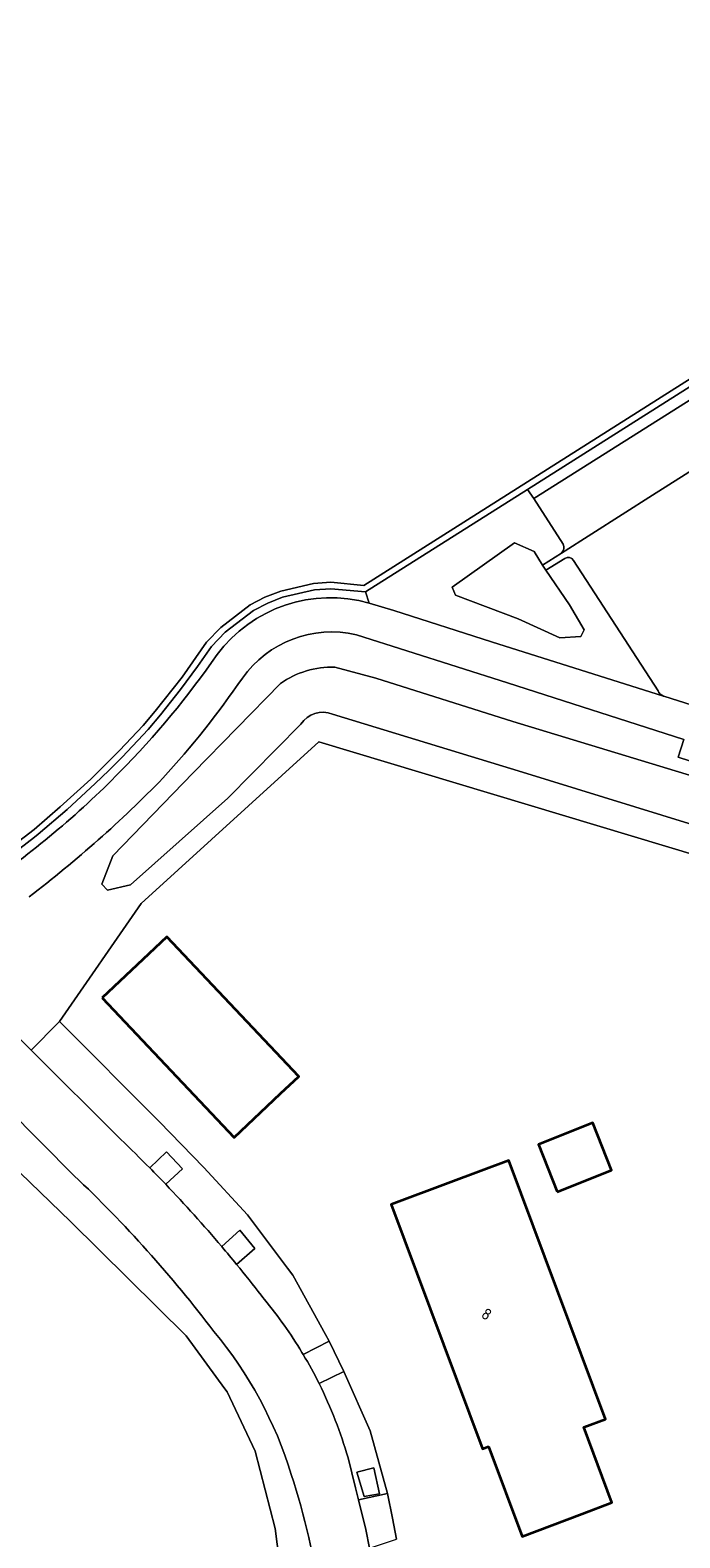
# Model space of a CAD drawing. Extents: x 184422 to 188298, y 343471 to 350189.
# Tile 477 of 513: x 187353 to 187404, y 349314 to 349432. Entities that reach past the tile are written whole.
import ezdxf
from ezdxf.enums import TextEntityAlignment as Align

# ---------------------------------------------------------------- set-up
doc = ezdxf.new("R2010")
doc.units = 0
for name, color, linetype, lineweight in [('B-WA-GR-BEPLANTING_CULTUUR_HEESTERS-GV', 252, 'Continuous', 18), ('B-WA-GR-GRAS-GV', 252, 'Continuous', 13), ('B-WA-OG-TERREIN_CULTUURSCHEIDING-GV', 252, 'Continuous', 18), ('B-WA-OG-TERREIN_ERF-GV', 252, 'Continuous', 18), ('B-WA-OG-WATER_GREPPEL-GV', 252, 'Continuous', 18), ('B-WA-OG-WEG-GV', 252, 'Continuous', 18), ('B-WA-VH-VERHARDING_ASFALT-GV', 252, 'Continuous', 18), ('B-WA-VH-VERHARDING_BETONSTRAATSTEEN-GV', 252, 'Continuous', 18), ('B-WA-VH-VERHARDING_OPEN-GV', 252, 'Continuous', 18), ('B-WA-VH-VERHARDING_STRAATBAKSTEEN-GV', 252, 'Continuous', 18), ('B-WE-OG-BEBOUWING-GV', 250, 'Continuous', 35), ('B-WE-OG-BEBOUWING-T18', 10, 'Continuous', 18)]:
    doc.layers.add(name, color=color, linetype=linetype, lineweight=lineweight)
doc.styles.add('NLCS-ISO-M500-T18', font='NLCS-ISO.ttf', dxfattribs={"height": 0.9})

msp = doc.modelspace()

# ---------------------------------------------------------------- linework, layer by layer
at = {"layer": 'B-WA-GR-BEPLANTING_CULTUUR_HEESTERS-GV', "flags": 128}
for points in [[(187444.897, 349422.915), (187443.341, 349425.344), (187440.871, 349427.907), (187440.698, 349427.798), (187379.302, 349388.942), (187376.739, 349389.188), (187375.381, 349389.095), (187372.81, 349388.502), (187371.584, 349388.018), (187370.413, 349387.419), (187368.119, 349385.664), (187367.021, 349384.496), (187365.095, 349381.78), (187363.003, 349379.119), (187362.064, 349378.003), (187360.208, 349376.03), (187357.95, 349373.805), (187355.568, 349371.619), (187353.52, 349369.865), (187350.026, 349367.186)], [(187444.897, 349422.915), (187443.341, 349425.344), (187440.871, 349427.907), (187440.698, 349427.798), (187379.302, 349388.942), (187376.739, 349389.188), (187375.381, 349389.095), (187372.81, 349388.502), (187371.584, 349388.018), (187370.413, 349387.419), (187368.119, 349385.664), (187367.021, 349384.496), (187365.095, 349381.78), (187363.003, 349379.119), (187362.064, 349378.003), (187360.208, 349376.03), (187357.95, 349373.805), (187355.568, 349371.619), (187353.52, 349369.865), (187350.026, 349367.186)], [(187444.897, 349422.915), (187443.341, 349425.344), (187440.871, 349427.907), (187440.698, 349427.798), (187379.302, 349388.942), (187376.739, 349389.188), (187375.381, 349389.095), (187372.81, 349388.502), (187371.584, 349388.018), (187370.413, 349387.419), (187368.119, 349385.664), (187367.021, 349384.496), (187365.095, 349381.78), (187363.003, 349379.119), (187362.064, 349378.003), (187360.208, 349376.03), (187357.95, 349373.805), (187355.568, 349371.619), (187353.52, 349369.865), (187350.026, 349367.186)], [(187367.408, 349384.177), (187368.457, 349385.292), (187370.679, 349386.993), (187371.793, 349387.563), (187372.957, 349388.022), (187375.455, 349388.599), (187376.734, 349388.686), (187379.446, 349388.442), (187392.106, 349396.454), (187440.793, 349427.267), (187441.514, 349426.519), (187442.948, 349425.031), (187444.5, 349422.608)], [(187367.408, 349384.177), (187368.457, 349385.292), (187370.679, 349386.993), (187371.793, 349387.563), (187372.957, 349388.022), (187375.455, 349388.599), (187376.734, 349388.686), (187379.446, 349388.442), (187392.106, 349396.454), (187440.793, 349427.267), (187441.514, 349426.519), (187442.948, 349425.031), (187444.5, 349422.608)], [(187367.408, 349384.177), (187368.457, 349385.292), (187370.679, 349386.993), (187371.793, 349387.563), (187372.957, 349388.022), (187375.455, 349388.599), (187376.734, 349388.686), (187379.446, 349388.442), (187392.106, 349396.454), (187440.793, 349427.267), (187441.514, 349426.519), (187442.948, 349425.031), (187444.5, 349422.608)], [(187350.322, 349366.782), (187353.562, 349369.267), (187353.851, 349369.488), (187356.114, 349371.429), (187358.296, 349373.443), (187359.359, 349374.465), (187360.41, 349375.516), (187362.434, 349377.667), (187363.417, 349378.836), (187364.983, 349380.802), (187366.299, 349382.607), (187367.408, 349384.177)], [(187350.322, 349366.782), (187353.562, 349369.267), (187353.851, 349369.488), (187356.114, 349371.429), (187358.296, 349373.443), (187359.359, 349374.465), (187360.41, 349375.516), (187362.434, 349377.667), (187363.417, 349378.836), (187364.983, 349380.802), (187366.299, 349382.607), (187367.408, 349384.177)], [(187350.322, 349366.782), (187353.562, 349369.267), (187353.851, 349369.488), (187356.114, 349371.429), (187358.296, 349373.443), (187359.359, 349374.465), (187360.41, 349375.516), (187362.434, 349377.667), (187363.417, 349378.836), (187364.983, 349380.802), (187366.299, 349382.607), (187367.408, 349384.177)], [(187363.815, 349342.109), (187365.142, 349343.311), (187363.885, 349344.659), (187362.573, 349343.386)], [(187363.815, 349342.109), (187365.142, 349343.311), (187363.885, 349344.659), (187362.573, 349343.386)], [(187363.815, 349342.109), (187365.142, 349343.311), (187363.885, 349344.659), (187362.573, 349343.386)], [(187369.367, 349335.838), (187370.797, 349337.076), (187369.616, 349338.51), (187368.199, 349337.241)], [(187369.367, 349335.838), (187370.797, 349337.076), (187369.616, 349338.51), (187368.199, 349337.241)], [(187369.367, 349335.838), (187370.797, 349337.076), (187369.616, 349338.51), (187368.199, 349337.241)], [(187375.823, 349326.517), (187377.747, 349327.466), (187376.608, 349329.84), (187374.572, 349328.804)], [(187375.823, 349326.517), (187377.747, 349327.466), (187376.608, 349329.84), (187374.572, 349328.804)], [(187375.823, 349326.517), (187377.747, 349327.466), (187376.608, 349329.84), (187374.572, 349328.804)]]:
    msp.add_lwpolyline(points, dxfattribs=at)
at = {"layer": 'B-WA-GR-BEPLANTING_CULTUUR_HEESTERS-GV'}
for points in [[(187362.573, 349343.386, -0.0043715), (187363.815, 349342.109)], [(187362.573, 349343.386, -0.0043715), (187363.815, 349342.109)], [(187362.573, 349343.386, -0.0043715), (187363.815, 349342.109)], [(187368.199, 349337.241, -0.0042783), (187369.367, 349335.838)], [(187368.199, 349337.241, -0.0042783), (187369.367, 349335.838)], [(187368.199, 349337.241, -0.0042783), (187369.367, 349335.838)], [(187374.572, 349328.804, -0.0190742), (187375.823, 349326.517)], [(187374.572, 349328.804, -0.0190742), (187375.823, 349326.517)], [(187374.572, 349328.804, -0.0190742), (187375.823, 349326.517)]]:
    msp.add_lwpolyline(points, format="xyb", dxfattribs=at)
at = {"layer": 'B-WA-GR-BEPLANTING_CULTUUR_HEESTERS-GV', "flags": 128}
msp.add_lwpolyline([(187378.762, 349319.596), (187379.331, 349317.686), (187380.529, 349317.913), (187380.084, 349319.937)], close=True, dxfattribs=at)
msp.add_lwpolyline([(187378.762, 349319.596), (187379.331, 349317.686), (187380.529, 349317.913), (187380.084, 349319.937)], close=True, dxfattribs=at)
msp.add_lwpolyline([(187378.762, 349319.596), (187379.331, 349317.686), (187380.529, 349317.913), (187380.084, 349319.937)], close=True, dxfattribs=at)
at = {"layer": 'B-WA-GR-GRAS-GV', "flags": 128}
for points in [[(187273.548, 349436.474), (187346.961, 349365.087), (187348.594, 349366.187), (187350.026, 349367.186), (187353.52, 349369.865), (187355.568, 349371.619), (187357.95, 349373.805), (187360.208, 349376.03), (187362.064, 349378.003), (187363.003, 349379.119), (187365.095, 349381.78), (187367.021, 349384.496), (187368.119, 349385.664), (187370.413, 349387.419), (187371.584, 349388.018), (187372.81, 349388.502), (187375.381, 349389.095), (187376.739, 349389.188), (187379.302, 349388.942), (187440.698, 349427.798), (187419.631, 349460.793)], [(187273.548, 349436.474), (187346.961, 349365.087), (187348.594, 349366.187), (187350.026, 349367.186), (187353.52, 349369.865), (187355.568, 349371.619), (187357.95, 349373.805), (187360.208, 349376.03), (187362.064, 349378.003), (187363.003, 349379.119), (187365.095, 349381.78), (187367.021, 349384.496), (187368.119, 349385.664), (187370.413, 349387.419), (187371.584, 349388.018), (187372.81, 349388.502), (187375.381, 349389.095), (187376.739, 349389.188), (187379.302, 349388.942), (187440.698, 349427.798), (187419.631, 349460.793)], [(187273.548, 349436.474), (187346.961, 349365.087), (187348.594, 349366.187), (187350.026, 349367.186), (187353.52, 349369.865), (187355.568, 349371.619), (187357.95, 349373.805), (187360.208, 349376.03), (187362.064, 349378.003), (187363.003, 349379.119), (187365.095, 349381.78), (187367.021, 349384.496), (187368.119, 349385.664), (187370.413, 349387.419), (187371.584, 349388.018), (187372.81, 349388.502), (187375.381, 349389.095), (187376.739, 349389.188), (187379.302, 349388.942), (187440.698, 349427.798), (187419.631, 349460.793)], [(187352.955, 349238.651), (187381.733, 349244.703), (187379.564, 349261.449), (187377.3, 349277.262), (187374.852, 349295.804), (187372.392, 349315.177), (187370.822, 349321.227), (187368.614, 349325.88), (187368.451, 349326.102), (187365.411, 349330.251), (187356.369, 349339.205), (187339.797, 349355.207)], [(187352.955, 349238.651), (187381.733, 349244.703), (187379.564, 349261.449), (187377.3, 349277.262), (187374.852, 349295.804), (187372.392, 349315.177), (187370.822, 349321.227), (187368.614, 349325.88), (187368.451, 349326.102), (187365.411, 349330.251), (187356.369, 349339.205), (187339.797, 349355.207)], [(187352.955, 349238.651), (187381.733, 349244.703), (187379.564, 349261.449), (187377.3, 349277.262), (187374.852, 349295.804), (187372.392, 349315.177), (187370.822, 349321.227), (187368.614, 349325.88), (187368.451, 349326.102), (187365.411, 349330.251), (187356.369, 349339.205), (187339.797, 349355.207)]]:
    msp.add_lwpolyline(points, dxfattribs=at)
at = {"layer": 'B-WA-OG-TERREIN_CULTUURSCHEIDING-GV', "flags": 128}
for points in [[(187444.314, 349422.481), (187444.5, 349422.608), (187442.948, 349425.031), (187441.514, 349426.519), (187440.793, 349427.267), (187392.106, 349396.454), (187392.62, 349395.737), (187409.434, 349406.363), (187425.439, 349416.497), (187441.174, 349426.486), (187443.581, 349422.639)], [(187444.314, 349422.481), (187444.5, 349422.608), (187442.948, 349425.031), (187441.514, 349426.519), (187440.793, 349427.267), (187392.106, 349396.454), (187392.62, 349395.737), (187409.434, 349406.363), (187425.439, 349416.497), (187441.174, 349426.486), (187443.581, 349422.639)], [(187444.314, 349422.481), (187444.5, 349422.608), (187442.948, 349425.031), (187441.514, 349426.519), (187440.793, 349427.267), (187392.106, 349396.454), (187392.62, 349395.737), (187409.434, 349406.363), (187425.439, 349416.497), (187441.174, 349426.486), (187443.581, 349422.639)], [(187394.919, 349392.18), (187392.62, 349395.737), (187392.106, 349396.454), (187379.446, 349388.442), (187379.744, 349387.57)], [(187394.919, 349392.18), (187392.62, 349395.737), (187392.106, 349396.454), (187379.446, 349388.442), (187379.744, 349387.57)], [(187394.919, 349392.18), (187392.62, 349395.737), (187392.106, 349396.454), (187379.446, 349388.442), (187379.744, 349387.57)], [(187395.025, 349391.056), (187393.539, 349390.133), (187395.393, 349387.42), (187396.536, 349385.475), (187396.294, 349384.957), (187394.654, 349384.842), (187391.383, 349386.338), (187386.481, 349388.175), (187386.229, 349388.797), (187391.105, 349392.271), (187392.633, 349391.587), (187393.285, 349390.519), (187394.765, 349391.462)], [(187395.025, 349391.056), (187393.539, 349390.133), (187395.393, 349387.42), (187396.536, 349385.475), (187396.294, 349384.957), (187394.654, 349384.842), (187391.383, 349386.338), (187386.481, 349388.175), (187386.229, 349388.797), (187391.105, 349392.271), (187392.633, 349391.587), (187393.285, 349390.519), (187394.765, 349391.462)], [(187395.025, 349391.056), (187393.539, 349390.133), (187395.393, 349387.42), (187396.536, 349385.475), (187396.294, 349384.957), (187394.654, 349384.842), (187391.383, 349386.338), (187386.481, 349388.175), (187386.229, 349388.797), (187391.105, 349392.271), (187392.633, 349391.587), (187393.285, 349390.519), (187394.765, 349391.462)], [(187402.332, 349380.692), (187395.726, 349390.907)], [(187402.332, 349380.692), (187395.726, 349390.907)], [(187402.332, 349380.692), (187395.726, 349390.907)], [(187379.744, 349387.57), (187379.446, 349388.442), (187376.734, 349388.686), (187375.455, 349388.599), (187372.957, 349388.022), (187371.793, 349387.563), (187370.679, 349386.993), (187368.457, 349385.292), (187367.408, 349384.177), (187366.299, 349382.607), (187364.983, 349380.802), (187363.417, 349378.836), (187362.434, 349377.667), (187360.41, 349375.516), (187359.359, 349374.465), (187358.296, 349373.443), (187356.114, 349371.429), (187353.851, 349369.488), (187353.562, 349369.267), (187350.322, 349366.782), (187348.414, 349365.451), (187347.331, 349364.728), (187347.845, 349364.228)], [(187379.744, 349387.57), (187379.446, 349388.442), (187376.734, 349388.686), (187375.455, 349388.599), (187372.957, 349388.022), (187371.793, 349387.563), (187370.679, 349386.993), (187368.457, 349385.292), (187367.408, 349384.177), (187366.299, 349382.607), (187364.983, 349380.802), (187363.417, 349378.836), (187362.434, 349377.667), (187360.41, 349375.516), (187359.359, 349374.465), (187358.296, 349373.443), (187356.114, 349371.429), (187353.851, 349369.488), (187353.562, 349369.267), (187350.322, 349366.782), (187348.414, 349365.451), (187347.331, 349364.728), (187347.845, 349364.228)], [(187379.744, 349387.57), (187379.446, 349388.442), (187376.734, 349388.686), (187375.455, 349388.599), (187372.957, 349388.022), (187371.793, 349387.563), (187370.679, 349386.993), (187368.457, 349385.292), (187367.408, 349384.177), (187366.299, 349382.607), (187364.983, 349380.802), (187363.417, 349378.836), (187362.434, 349377.667), (187360.41, 349375.516), (187359.359, 349374.465), (187358.296, 349373.443), (187356.114, 349371.429), (187353.851, 349369.488), (187353.562, 349369.267), (187350.322, 349366.782), (187348.414, 349365.451), (187347.331, 349364.728), (187347.845, 349364.228)], [(187379.744, 349387.57), (187381.65, 349386.984), (187389.313, 349384.536), (187402.749, 349380.291)], [(187379.744, 349387.57), (187381.65, 349386.984), (187389.313, 349384.536), (187402.749, 349380.291)], [(187379.744, 349387.57), (187381.65, 349386.984), (187389.313, 349384.536), (187402.749, 349380.291)], [(187431.767, 349364.962), (187432.507, 349367.875), (187409.296, 349375.348), (187408.831, 349373.92), (187403.896, 349375.512), (187404.348, 349376.904), (187390.559, 349381.331), (187378.73, 349385.083)], [(187431.767, 349364.962), (187432.507, 349367.875), (187409.296, 349375.348), (187408.831, 349373.92), (187403.896, 349375.512), (187404.348, 349376.904), (187390.559, 349381.331), (187378.73, 349385.083)], [(187431.767, 349364.962), (187432.507, 349367.875), (187409.296, 349375.348), (187408.831, 349373.92), (187403.896, 349375.512), (187404.348, 349376.904), (187390.559, 349381.331), (187378.73, 349385.083)], [(187377.047, 349382.556), (187380.242, 349381.69), (187390.982, 349378.291), (187405.116, 349373.999), (187417.474, 349370.171), (187430.205, 349366.199)], [(187377.047, 349382.556), (187380.242, 349381.69), (187390.982, 349378.291), (187405.116, 349373.999), (187417.474, 349370.171), (187430.205, 349366.199)], [(187377.047, 349382.556), (187380.242, 349381.69), (187390.982, 349378.291), (187405.116, 349373.999), (187417.474, 349370.171), (187430.205, 349366.199)], [(187374.392, 349378.083), (187368.668, 349372.303), (187361.065, 349365.524), (187359.255, 349365.112), (187358.832, 349365.575), (187359.675, 349367.789), (187365.962, 349374.293), (187372.8, 349381.276)], [(187374.392, 349378.083), (187368.668, 349372.303), (187361.065, 349365.524), (187359.255, 349365.112), (187358.832, 349365.575), (187359.675, 349367.789), (187365.962, 349374.293), (187372.8, 349381.276)], [(187374.392, 349378.083), (187368.668, 349372.303), (187361.065, 349365.524), (187359.255, 349365.112), (187358.832, 349365.575), (187359.675, 349367.789), (187365.962, 349374.293), (187372.8, 349381.276)], [(187346.75, 349359.282), (187346.675, 349359.186), (187353.293, 349352.595), (187355.438, 349354.771), (187355.5, 349354.838), (187361.895, 349364.069), (187375.791, 349376.706), (187427.35, 349361.206), (187425.147, 349337.8), (187423.091, 349320.721), (187429.011, 349320.371), (187428.255, 349323.834), (187428.033, 349324.781), (187427.985, 349332.636), (187429.019, 349348.179), (187429.813, 349361.243), (187428.848, 349362.888), (187427.039, 349363.678), (187422.185, 349365.102), (187415.052, 349367.102), (187406.835, 349369.665), (187391.713, 349374.341), (187376.87, 349378.877)], [(187346.75, 349359.282), (187346.675, 349359.186), (187353.293, 349352.595), (187355.438, 349354.771), (187355.5, 349354.838), (187361.895, 349364.069), (187375.791, 349376.706), (187427.35, 349361.206), (187425.147, 349337.8), (187423.091, 349320.721), (187429.011, 349320.371), (187428.255, 349323.834), (187428.033, 349324.781), (187427.985, 349332.636), (187429.019, 349348.179), (187429.813, 349361.243), (187428.848, 349362.888), (187427.039, 349363.678), (187422.185, 349365.102), (187415.052, 349367.102), (187406.835, 349369.665), (187391.713, 349374.341), (187376.87, 349378.877)], [(187346.75, 349359.282), (187346.675, 349359.186), (187353.293, 349352.595), (187355.438, 349354.771), (187355.5, 349354.838), (187361.895, 349364.069), (187375.791, 349376.706), (187427.35, 349361.206), (187425.147, 349337.8), (187423.091, 349320.721), (187429.011, 349320.371), (187428.255, 349323.834), (187428.033, 349324.781), (187427.985, 349332.636), (187429.019, 349348.179), (187429.813, 349361.243), (187428.848, 349362.888), (187427.039, 349363.678), (187422.185, 349365.102), (187415.052, 349367.102), (187406.835, 349369.665), (187391.713, 349374.341), (187376.87, 349378.877)], [(187378.078, 349320.726), (187378.662, 349318.364), (187378.894, 349317.427), (187381.162, 349317.925), (187379.815, 349322.824), (187377.747, 349327.466), (187375.823, 349326.517)], [(187378.078, 349320.726), (187378.662, 349318.364), (187378.894, 349317.427), (187381.162, 349317.925), (187379.815, 349322.824), (187377.747, 349327.466), (187375.823, 349326.517)], [(187378.078, 349320.726), (187378.662, 349318.364), (187378.894, 349317.427), (187381.162, 349317.925), (187379.815, 349322.824), (187377.747, 349327.466), (187375.823, 349326.517)]]:
    msp.add_lwpolyline(points, dxfattribs=at)
for points in [[(187393.285, 349390.519), (187392.633, 349391.587), (187391.105, 349392.271), (187386.229, 349388.797), (187386.481, 349388.175), (187391.383, 349386.338), (187394.654, 349384.842), (187396.294, 349384.957), (187396.536, 349385.475), (187395.393, 349387.42), (187393.539, 349390.133)], [(187393.285, 349390.519), (187392.633, 349391.587), (187391.105, 349392.271), (187386.229, 349388.797), (187386.481, 349388.175), (187391.383, 349386.338), (187394.654, 349384.842), (187396.294, 349384.957), (187396.536, 349385.475), (187395.393, 349387.42), (187393.539, 349390.133)], [(187393.285, 349390.519), (187392.633, 349391.587), (187391.105, 349392.271), (187386.229, 349388.797), (187386.481, 349388.175), (187391.383, 349386.338), (187394.654, 349384.842), (187396.294, 349384.957), (187396.536, 349385.475), (187395.393, 349387.42), (187393.539, 349390.133)], [(187378.762, 349319.596), (187380.084, 349319.937), (187380.529, 349317.913), (187379.331, 349317.686)], [(187378.762, 349319.596), (187380.084, 349319.937), (187380.529, 349317.913), (187379.331, 349317.686)], [(187378.762, 349319.596), (187380.084, 349319.937), (187380.529, 349317.913), (187379.331, 349317.686)]]:
    msp.add_lwpolyline(points, close=True, dxfattribs=at)
at = {"layer": 'B-WA-OG-TERREIN_CULTUURSCHEIDING-GV'}
for points in [[(187394.765, 349391.462, 0.3055069), (187394.919, 349392.18)], [(187394.765, 349391.462, 0.3055069), (187394.919, 349392.18)], [(187394.765, 349391.462, 0.3055069), (187394.919, 349392.18)], [(187395.726, 349390.907, 0.411795), (187395.025, 349391.056)], [(187395.726, 349390.907, 0.411795), (187395.025, 349391.056)], [(187395.726, 349390.907, 0.411795), (187395.025, 349391.056)], [(187367.83, 349383.536, -0.3098853), (187379.744, 349387.57)], [(187367.83, 349383.536, -0.3098853), (187379.744, 349387.57)], [(187367.83, 349383.536, -0.3098853), (187379.744, 349387.57)], [(187378.73, 349385.083, 0.3047721), (187369.821, 349381.702)], [(187378.73, 349385.083, 0.3047721), (187369.821, 349381.702)], [(187378.73, 349385.083, 0.3047721), (187369.821, 349381.702)], [(187360.208, 349374.332, 0.0454068), (187367.83, 349383.536)], [(187360.208, 349374.332, 0.0454068), (187367.83, 349383.536)], [(187360.208, 349374.332, 0.0454068), (187367.83, 349383.536)], [(187372.8, 349381.276, -0.1611102), (187377.047, 349382.556)], [(187372.8, 349381.276, -0.1611102), (187377.047, 349382.556)], [(187372.8, 349381.276, -0.1611102), (187377.047, 349382.556)], [(187369.821, 349381.702, -0.0352429), (187363.599, 349373.877)], [(187369.821, 349381.702, -0.0352429), (187363.599, 349373.877)], [(187369.821, 349381.702, -0.0352429), (187363.599, 349373.877)], [(187402.749, 349380.291, -0.2197227), (187402.332, 349380.692)], [(187402.749, 349380.291, -0.2197227), (187402.332, 349380.692)], [(187402.749, 349380.291, -0.2197227), (187402.332, 349380.692)], [(187376.87, 349378.877, 0.3648503), (187374.392, 349378.083)], [(187376.87, 349378.877, 0.3648503), (187374.392, 349378.083)], [(187376.87, 349378.877, 0.3648503), (187374.392, 349378.083)], [(187349.493, 349365.376, 0.0492619), (187360.208, 349374.332)], [(187349.493, 349365.376, 0.0492619), (187360.208, 349374.332)], [(187349.493, 349365.376, 0.0492619), (187360.208, 349374.332)], [(187363.599, 349373.877, -0.0369777), (187353.136, 349364.598)], [(187363.599, 349373.877, -0.0369777), (187353.136, 349364.598)], [(187363.599, 349373.877, -0.0369777), (187353.136, 349364.598)], [(187375.823, 349326.517, -0.0454497), (187378.078, 349320.726)], [(187375.823, 349326.517, -0.0454497), (187378.078, 349320.726)], [(187375.823, 349326.517, -0.0454497), (187378.078, 349320.726)]]:
    msp.add_lwpolyline(points, format="xyb", dxfattribs=at)
at = {"layer": 'B-WA-OG-TERREIN_ERF-GV', "flags": 128}
msp.add_lwpolyline([(187427.764, 349312.134), (187428.234, 349315.763), (187428.793, 349320.08), (187429.011, 349320.371), (187423.091, 349320.721), (187425.147, 349337.8), (187427.35, 349361.206), (187375.791, 349376.706), (187361.895, 349364.069), (187355.5, 349354.838), (187363.303, 349347.028), (187366.805, 349343.417), (187370.207, 349339.71), (187373.351, 349335.544), (187373.759, 349335.003), (187376.318, 349330.366), (187376.608, 349329.84), (187377.747, 349327.466), (187379.815, 349322.824), (187381.162, 349317.925), (187381.57, 349316.001), (187381.865, 349314.347)], dxfattribs=at)
msp.add_lwpolyline([(187427.764, 349312.134), (187428.234, 349315.763), (187428.793, 349320.08), (187429.011, 349320.371), (187423.091, 349320.721), (187425.147, 349337.8), (187427.35, 349361.206), (187375.791, 349376.706), (187361.895, 349364.069), (187355.5, 349354.838), (187363.303, 349347.028), (187366.805, 349343.417), (187370.207, 349339.71), (187373.351, 349335.544), (187373.759, 349335.003), (187376.318, 349330.366), (187376.608, 349329.84), (187377.747, 349327.466), (187379.815, 349322.824), (187381.162, 349317.925), (187381.57, 349316.001), (187381.865, 349314.347)], dxfattribs=at)
msp.add_lwpolyline([(187427.764, 349312.134), (187428.234, 349315.763), (187428.793, 349320.08), (187429.011, 349320.371), (187423.091, 349320.721), (187425.147, 349337.8), (187427.35, 349361.206), (187375.791, 349376.706), (187361.895, 349364.069), (187355.5, 349354.838), (187363.303, 349347.028), (187366.805, 349343.417), (187370.207, 349339.71), (187373.351, 349335.544), (187373.759, 349335.003), (187376.318, 349330.366), (187376.608, 349329.84), (187377.747, 349327.466), (187379.815, 349322.824), (187381.162, 349317.925), (187381.57, 349316.001), (187381.865, 349314.347)], dxfattribs=at)
for points in [[(187372.807, 349349.204), (187369.171, 349345.772), (187358.856, 349356.698), (187362.492, 349360.13), (187363.916, 349361.474), (187374.23, 349350.547)], [(187372.807, 349349.204), (187369.171, 349345.772), (187358.856, 349356.698), (187362.492, 349360.13), (187363.916, 349361.474), (187374.23, 349350.547)], [(187372.807, 349349.204), (187369.171, 349345.772), (187358.856, 349356.698), (187362.492, 349360.13), (187363.916, 349361.474), (187374.23, 349350.547)], [(187388.586, 349321.43), (187381.446, 349340.531), (187386.129, 349342.282), (187390.654, 349343.974), (187398.219, 349323.741), (187396.522, 349323.107), (187398.725, 349317.216), (187396.385, 349316.334), (187391.706, 349314.57), (187389.054, 349321.605)], [(187388.586, 349321.43), (187381.446, 349340.531), (187386.129, 349342.282), (187390.654, 349343.974), (187398.219, 349323.741), (187396.522, 349323.107), (187398.725, 349317.216), (187396.385, 349316.334), (187391.706, 349314.57), (187389.054, 349321.605)], [(187388.586, 349321.43), (187381.446, 349340.531), (187386.129, 349342.282), (187390.654, 349343.974), (187398.219, 349323.741), (187396.522, 349323.107), (187398.725, 349317.216), (187396.385, 349316.334), (187391.706, 349314.57), (187389.054, 349321.605)]]:
    msp.add_lwpolyline(points, close=True, dxfattribs=at)
at = {"layer": 'B-WA-OG-WATER_GREPPEL-GV'}
for points in [[(187377.047, 349382.556, 0.1611102), (187372.8, 349381.276)], [(187377.047, 349382.556, 0.1611102), (187372.8, 349381.276)], [(187377.047, 349382.556, 0.1611102), (187372.8, 349381.276)], [(187374.392, 349378.083, -0.3648503), (187376.87, 349378.877)], [(187374.392, 349378.083, -0.3648503), (187376.87, 349378.877)], [(187374.392, 349378.083, -0.3648503), (187376.87, 349378.877)]]:
    msp.add_lwpolyline(points, format="xyb", dxfattribs=at)
at = {"layer": 'B-WA-OG-WATER_GREPPEL-GV', "flags": 128}
for points in [[(187430.205, 349366.199), (187417.474, 349370.171), (187405.116, 349373.999), (187390.982, 349378.291), (187380.242, 349381.69), (187377.047, 349382.556)], [(187430.205, 349366.199), (187417.474, 349370.171), (187405.116, 349373.999), (187390.982, 349378.291), (187380.242, 349381.69), (187377.047, 349382.556)], [(187430.205, 349366.199), (187417.474, 349370.171), (187405.116, 349373.999), (187390.982, 349378.291), (187380.242, 349381.69), (187377.047, 349382.556)], [(187372.8, 349381.276), (187365.962, 349374.293), (187359.675, 349367.789), (187358.832, 349365.575), (187359.255, 349365.112), (187361.065, 349365.524), (187368.668, 349372.303), (187374.392, 349378.083)], [(187372.8, 349381.276), (187365.962, 349374.293), (187359.675, 349367.789), (187358.832, 349365.575), (187359.255, 349365.112), (187361.065, 349365.524), (187368.668, 349372.303), (187374.392, 349378.083)], [(187372.8, 349381.276), (187365.962, 349374.293), (187359.675, 349367.789), (187358.832, 349365.575), (187359.255, 349365.112), (187361.065, 349365.524), (187368.668, 349372.303), (187374.392, 349378.083)], [(187376.87, 349378.877), (187391.713, 349374.341), (187406.835, 349369.665), (187415.052, 349367.102), (187422.185, 349365.102), (187427.039, 349363.678), (187428.848, 349362.888), (187429.813, 349361.243), (187429.019, 349348.179), (187427.985, 349332.636), (187428.033, 349324.781), (187428.255, 349323.834), (187429.011, 349320.371), (187429.312, 349320.372), (187429.887, 349320.374), (187430.474, 349321.423), (187431.112, 349322.564), (187430.79, 349325.322), (187431.373, 349330.508), (187432.242, 349343.582), (187433.224, 349357.141), (187433.472, 349362.037)], [(187376.87, 349378.877), (187391.713, 349374.341), (187406.835, 349369.665), (187415.052, 349367.102), (187422.185, 349365.102), (187427.039, 349363.678), (187428.848, 349362.888), (187429.813, 349361.243), (187429.019, 349348.179), (187427.985, 349332.636), (187428.033, 349324.781), (187428.255, 349323.834), (187429.011, 349320.371), (187429.312, 349320.372), (187429.887, 349320.374), (187430.474, 349321.423), (187431.112, 349322.564), (187430.79, 349325.322), (187431.373, 349330.508), (187432.242, 349343.582), (187433.224, 349357.141), (187433.472, 349362.037)], [(187376.87, 349378.877), (187391.713, 349374.341), (187406.835, 349369.665), (187415.052, 349367.102), (187422.185, 349365.102), (187427.039, 349363.678), (187428.848, 349362.888), (187429.813, 349361.243), (187429.019, 349348.179), (187427.985, 349332.636), (187428.033, 349324.781), (187428.255, 349323.834), (187429.011, 349320.371), (187429.312, 349320.372), (187429.887, 349320.374), (187430.474, 349321.423), (187431.112, 349322.564), (187430.79, 349325.322), (187431.373, 349330.508), (187432.242, 349343.582), (187433.224, 349357.141), (187433.472, 349362.037)]]:
    msp.add_lwpolyline(points, dxfattribs=at)
at = {"layer": 'B-WA-OG-WEG-GV', "flags": 128}
for points in [[(187356.658, 349342.782), (187346.124, 349353.375), (187316.552, 349382.841), (187311.781, 349387.594), (187310.441, 349388.929), (187310.389, 349388.981), (187269.145, 349430.293)], [(187356.658, 349342.782), (187346.124, 349353.375), (187316.552, 349382.841), (187311.781, 349387.594), (187310.441, 349388.929), (187310.389, 349388.981), (187269.145, 349430.293)], [(187356.658, 349342.782), (187346.124, 349353.375), (187316.552, 349382.841), (187311.781, 349387.594), (187310.441, 349388.929), (187310.389, 349388.981), (187269.145, 349430.293)], [(187269.04, 349426.304), (187308.686, 349387.151), (187308.771, 349387.056), (187310.089, 349385.578), (187314.414, 349380.727), (187317.276, 349377.517), (187319.066, 349375.509), (187339.797, 349355.207), (187356.369, 349339.205), (187365.411, 349330.251), (187368.451, 349326.102), (187368.614, 349325.88), (187370.822, 349321.227), (187372.392, 349315.177), (187374.852, 349295.804), (187377.3, 349277.262), (187379.564, 349261.449), (187381.733, 349244.703), (187381.908, 349243.348), (187382.338, 349240.915), (187383.751, 349227.226), (187384.076, 349224.078), (187386.308, 349206.843), (187387.158, 349194.008)], [(187269.04, 349426.304), (187308.686, 349387.151), (187308.771, 349387.056), (187310.089, 349385.578), (187314.414, 349380.727), (187317.276, 349377.517), (187319.066, 349375.509), (187339.797, 349355.207), (187356.369, 349339.205), (187365.411, 349330.251), (187368.451, 349326.102), (187368.614, 349325.88), (187370.822, 349321.227), (187372.392, 349315.177), (187374.852, 349295.804), (187377.3, 349277.262), (187379.564, 349261.449), (187381.733, 349244.703), (187381.908, 349243.348), (187382.338, 349240.915), (187383.751, 349227.226), (187384.076, 349224.078), (187386.308, 349206.843), (187387.158, 349194.008)], [(187269.04, 349426.304), (187308.686, 349387.151), (187308.771, 349387.056), (187310.089, 349385.578), (187314.414, 349380.727), (187317.276, 349377.517), (187319.066, 349375.509), (187339.797, 349355.207), (187356.369, 349339.205), (187365.411, 349330.251), (187368.451, 349326.102), (187368.614, 349325.88), (187370.822, 349321.227), (187372.392, 349315.177), (187374.852, 349295.804), (187377.3, 349277.262), (187379.564, 349261.449), (187381.733, 349244.703), (187381.908, 349243.348), (187382.338, 349240.915), (187383.751, 349227.226), (187384.076, 349224.078), (187386.308, 349206.843), (187387.158, 349194.008)]]:
    msp.add_lwpolyline(points, dxfattribs=at)
at = {"layer": 'B-WA-OG-WEG-GV'}
for points in [[(187367.591, 349330.594, 0.0410484), (187356.658, 349342.782)], [(187367.591, 349330.594, 0.0410484), (187356.658, 349342.782)], [(187367.591, 349330.594, 0.0410484), (187356.658, 349342.782)], [(187373.643, 349319.417, 0.0991716), (187367.591, 349330.594)], [(187373.643, 349319.417, 0.0991716), (187367.591, 349330.594)], [(187373.643, 349319.417, 0.0991716), (187367.591, 349330.594)], [(187375.964, 349309.446, 0.0420101), (187373.643, 349319.417)], [(187375.964, 349309.446, 0.0420101), (187373.643, 349319.417)], [(187375.964, 349309.446, 0.0420101), (187373.643, 349319.417)]]:
    msp.add_lwpolyline(points, format="xyb", dxfattribs=at)
at = {"layer": 'B-WA-VH-VERHARDING_ASFALT-GV', "flags": 128}
for points in [[(187269.145, 349430.293), (187310.389, 349388.981), (187310.441, 349388.929), (187311.781, 349387.594), (187316.552, 349382.841), (187346.124, 349353.375), (187356.658, 349342.782)], [(187269.145, 349430.293), (187310.389, 349388.981), (187310.441, 349388.929), (187311.781, 349387.594), (187316.552, 349382.841), (187346.124, 349353.375), (187356.658, 349342.782)], [(187269.145, 349430.293), (187310.389, 349388.981), (187310.441, 349388.929), (187311.781, 349387.594), (187316.552, 349382.841), (187346.124, 349353.375), (187356.658, 349342.782)], [(187443.725, 349422.507), (187430.36, 349414.03), (187416.237, 349405.088), (187401.883, 349396), (187394.765, 349391.462), (187393.285, 349390.519), (187393.539, 349390.133), (187395.025, 349391.056)], [(187443.725, 349422.507), (187430.36, 349414.03), (187416.237, 349405.088), (187401.883, 349396), (187394.765, 349391.462), (187393.285, 349390.519), (187393.539, 349390.133), (187395.025, 349391.056)], [(187443.725, 349422.507), (187430.36, 349414.03), (187416.237, 349405.088), (187401.883, 349396), (187394.765, 349391.462), (187393.285, 349390.519), (187393.539, 349390.133), (187395.025, 349391.056)], [(187395.726, 349390.907), (187402.332, 349380.692)], [(187395.726, 349390.907), (187402.332, 349380.692)], [(187395.726, 349390.907), (187402.332, 349380.692)], [(187402.749, 349380.291), (187402.784, 349380.28), (187412.152, 349377.316)], [(187402.749, 349380.291), (187402.784, 349380.28), (187412.152, 349377.316)], [(187402.749, 349380.291), (187402.784, 349380.28), (187412.152, 349377.316)], [(187360.298, 349345.618), (187353.293, 349352.595), (187346.675, 349359.186)], [(187360.298, 349345.618), (187353.293, 349352.595), (187346.675, 349359.186)], [(187360.298, 349345.618), (187353.293, 349352.595), (187346.675, 349359.186)], [(187371.542, 349333.088), (187371.414, 349333.255), (187371.283, 349333.426)], [(187371.542, 349333.088), (187371.414, 349333.255), (187371.283, 349333.426)], [(187371.542, 349333.088), (187371.414, 349333.255), (187371.283, 349333.426)], [(187374.572, 349328.804), (187374.475, 349328.965)], [(187374.572, 349328.804), (187374.475, 349328.965)], [(187374.572, 349328.804), (187374.475, 349328.965)], [(187375.964, 349309.446), (187380.473, 349309.947), (187379.752, 349313.643), (187379.465, 349315.114), (187378.894, 349317.427), (187378.662, 349318.364), (187378.078, 349320.726)], [(187375.964, 349309.446), (187380.473, 349309.947), (187379.752, 349313.643), (187379.465, 349315.114), (187378.894, 349317.427), (187378.662, 349318.364), (187378.078, 349320.726)], [(187375.964, 349309.446), (187380.473, 349309.947), (187379.752, 349313.643), (187379.465, 349315.114), (187378.894, 349317.427), (187378.662, 349318.364), (187378.078, 349320.726)]]:
    msp.add_lwpolyline(points, dxfattribs=at)
at = {"layer": 'B-WA-VH-VERHARDING_ASFALT-GV'}
for points in [[(187395.025, 349391.056, -0.411795), (187395.726, 349390.907)], [(187395.025, 349391.056, -0.411795), (187395.726, 349390.907)], [(187395.025, 349391.056, -0.411795), (187395.726, 349390.907)], [(187402.332, 349380.692, 0.2197227), (187402.749, 349380.291)], [(187402.332, 349380.692, 0.2197227), (187402.749, 349380.291)], [(187402.332, 349380.692, 0.2197227), (187402.749, 349380.291)], [(187362.573, 349343.386, 0.0073192), (187360.298, 349345.618)], [(187362.573, 349343.386, 0.0073192), (187360.298, 349345.618)], [(187362.573, 349343.386, 0.0073192), (187360.298, 349345.618)], [(187356.658, 349342.782, -0.0410484), (187367.591, 349330.594)], [(187356.658, 349342.782, -0.0410484), (187367.591, 349330.594)], [(187356.658, 349342.782, -0.0410484), (187367.591, 349330.594)], [(187363.815, 349342.109, 0.0043715), (187362.573, 349343.386)], [(187363.815, 349342.109, 0.0043715), (187362.573, 349343.386)], [(187363.815, 349342.109, 0.0043715), (187362.573, 349343.386)], [(187368.199, 349337.241, 0.0151357), (187363.815, 349342.109)], [(187368.199, 349337.241, 0.0151357), (187363.815, 349342.109)], [(187368.199, 349337.241, 0.0151357), (187363.815, 349342.109)], [(187369.367, 349335.838, 0.0042783), (187368.199, 349337.241)], [(187369.367, 349335.838, 0.0042783), (187368.199, 349337.241)], [(187369.367, 349335.838, 0.0042783), (187368.199, 349337.241)], [(187371.283, 349333.426, 0.0074024), (187369.367, 349335.838)], [(187371.283, 349333.426, 0.0074024), (187369.367, 349335.838)], [(187371.283, 349333.426, 0.0074024), (187369.367, 349335.838)], [(187374.475, 349328.965, 0.0370342), (187371.542, 349333.088)], [(187374.475, 349328.965, 0.0370342), (187371.542, 349333.088)], [(187374.475, 349328.965, 0.0370342), (187371.542, 349333.088)], [(187367.591, 349330.594, -0.0991716), (187373.643, 349319.417)], [(187367.591, 349330.594, -0.0991716), (187373.643, 349319.417)], [(187367.591, 349330.594, -0.0991716), (187373.643, 349319.417)], [(187375.823, 349326.517, 0.0190742), (187374.572, 349328.804)], [(187375.823, 349326.517, 0.0190742), (187374.572, 349328.804)], [(187375.823, 349326.517, 0.0190742), (187374.572, 349328.804)], [(187378.078, 349320.726, 0.0454497), (187375.823, 349326.517)], [(187378.078, 349320.726, 0.0454497), (187375.823, 349326.517)], [(187378.078, 349320.726, 0.0454497), (187375.823, 349326.517)], [(187373.643, 349319.417, -0.0420101), (187375.964, 349309.446)], [(187373.643, 349319.417, -0.0420101), (187375.964, 349309.446)], [(187373.643, 349319.417, -0.0420101), (187375.964, 349309.446)]]:
    msp.add_lwpolyline(points, format="xyb", dxfattribs=at)
at = {"layer": 'B-WA-VH-VERHARDING_BETONSTRAATSTEEN-GV', "flags": 128}
for points in [[(187443.581, 349422.639), (187441.174, 349426.486), (187425.439, 349416.497), (187409.434, 349406.363), (187392.62, 349395.737), (187394.919, 349392.18)], [(187443.581, 349422.639), (187441.174, 349426.486), (187425.439, 349416.497), (187409.434, 349406.363), (187392.62, 349395.737), (187394.919, 349392.18)], [(187443.581, 349422.639), (187441.174, 349426.486), (187425.439, 349416.497), (187409.434, 349406.363), (187392.62, 349395.737), (187394.919, 349392.18)], [(187394.765, 349391.462), (187401.883, 349396), (187416.237, 349405.088), (187430.36, 349414.03), (187443.725, 349422.507)], [(187394.765, 349391.462), (187401.883, 349396), (187416.237, 349405.088), (187430.36, 349414.03), (187443.725, 349422.507)], [(187394.765, 349391.462), (187401.883, 349396), (187416.237, 349405.088), (187430.36, 349414.03), (187443.725, 349422.507)]]:
    msp.add_lwpolyline(points, dxfattribs=at)
at = {"layer": 'B-WA-VH-VERHARDING_BETONSTRAATSTEEN-GV'}
msp.add_lwpolyline([(187394.919, 349392.18, -0.3055069), (187394.765, 349391.462)], format="xyb", dxfattribs=at)
msp.add_lwpolyline([(187394.919, 349392.18, -0.3055069), (187394.765, 349391.462)], format="xyb", dxfattribs=at)
msp.add_lwpolyline([(187394.919, 349392.18, -0.3055069), (187394.765, 349391.462)], format="xyb", dxfattribs=at)
at = {"layer": 'B-WA-VH-VERHARDING_OPEN-GV'}
for points in [[(187379.744, 349387.57, 0.3098853), (187367.83, 349383.536)], [(187379.744, 349387.57, 0.3098853), (187367.83, 349383.536)], [(187379.744, 349387.57, 0.3098853), (187367.83, 349383.536)], [(187369.821, 349381.702, -0.3047721), (187378.73, 349385.083)], [(187369.821, 349381.702, -0.3047721), (187378.73, 349385.083)], [(187369.821, 349381.702, -0.3047721), (187378.73, 349385.083)], [(187367.83, 349383.536, -0.0454068), (187360.208, 349374.332)], [(187367.83, 349383.536, -0.0454068), (187360.208, 349374.332)], [(187367.83, 349383.536, -0.0454068), (187360.208, 349374.332)], [(187363.599, 349373.877, 0.0352429), (187369.821, 349381.702)], [(187363.599, 349373.877, 0.0352429), (187369.821, 349381.702)], [(187363.599, 349373.877, 0.0352429), (187369.821, 349381.702)], [(187360.208, 349374.332, -0.0492619), (187349.493, 349365.376)], [(187360.208, 349374.332, -0.0492619), (187349.493, 349365.376)], [(187360.208, 349374.332, -0.0492619), (187349.493, 349365.376)], [(187353.136, 349364.598, 0.0369777), (187363.599, 349373.877)], [(187353.136, 349364.598, 0.0369777), (187363.599, 349373.877)], [(187353.136, 349364.598, 0.0369777), (187363.599, 349373.877)]]:
    msp.add_lwpolyline(points, format="xyb", dxfattribs=at)
at = {"layer": 'B-WA-VH-VERHARDING_OPEN-GV', "flags": 128}
for points in [[(187435.17, 349369.926), (187431.321, 349371.147), (187412.152, 349377.316), (187402.784, 349380.28), (187402.749, 349380.291), (187389.313, 349384.536), (187381.65, 349386.984), (187379.744, 349387.57)], [(187435.17, 349369.926), (187431.321, 349371.147), (187412.152, 349377.316), (187402.784, 349380.28), (187402.749, 349380.291), (187389.313, 349384.536), (187381.65, 349386.984), (187379.744, 349387.57)], [(187435.17, 349369.926), (187431.321, 349371.147), (187412.152, 349377.316), (187402.784, 349380.28), (187402.749, 349380.291), (187389.313, 349384.536), (187381.65, 349386.984), (187379.744, 349387.57)], [(187378.73, 349385.083), (187390.559, 349381.331), (187404.348, 349376.904), (187403.896, 349375.512), (187408.831, 349373.92), (187409.296, 349375.348), (187432.507, 349367.875), (187434.041, 349367.381)], [(187378.73, 349385.083), (187390.559, 349381.331), (187404.348, 349376.904), (187403.896, 349375.512), (187408.831, 349373.92), (187409.296, 349375.348), (187432.507, 349367.875), (187434.041, 349367.381)], [(187378.73, 349385.083), (187390.559, 349381.331), (187404.348, 349376.904), (187403.896, 349375.512), (187408.831, 349373.92), (187409.296, 349375.348), (187432.507, 349367.875), (187434.041, 349367.381)]]:
    msp.add_lwpolyline(points, dxfattribs=at)
at = {"layer": 'B-WA-VH-VERHARDING_STRAATBAKSTEEN-GV', "flags": 128}
for points in [[(187374.475, 349328.965), (187374.572, 349328.804), (187376.608, 349329.84), (187376.318, 349330.366), (187373.759, 349335.003), (187373.351, 349335.544), (187370.207, 349339.71), (187366.805, 349343.417), (187363.303, 349347.028), (187355.5, 349354.838), (187355.438, 349354.771), (187353.293, 349352.595), (187360.298, 349345.618)], [(187374.475, 349328.965), (187374.572, 349328.804), (187376.608, 349329.84), (187376.318, 349330.366), (187373.759, 349335.003), (187373.351, 349335.544), (187370.207, 349339.71), (187366.805, 349343.417), (187363.303, 349347.028), (187355.5, 349354.838), (187355.438, 349354.771), (187353.293, 349352.595), (187360.298, 349345.618)], [(187374.475, 349328.965), (187374.572, 349328.804), (187376.608, 349329.84), (187376.318, 349330.366), (187373.759, 349335.003), (187373.351, 349335.544), (187370.207, 349339.71), (187366.805, 349343.417), (187363.303, 349347.028), (187355.5, 349354.838), (187355.438, 349354.771), (187353.293, 349352.595), (187360.298, 349345.618)], [(187362.573, 349343.386), (187363.885, 349344.659), (187365.142, 349343.311), (187363.815, 349342.109)], [(187362.573, 349343.386), (187363.885, 349344.659), (187365.142, 349343.311), (187363.815, 349342.109)], [(187362.573, 349343.386), (187363.885, 349344.659), (187365.142, 349343.311), (187363.815, 349342.109)], [(187368.199, 349337.241), (187369.616, 349338.51), (187370.797, 349337.076), (187369.367, 349335.838)], [(187368.199, 349337.241), (187369.616, 349338.51), (187370.797, 349337.076), (187369.367, 349335.838)], [(187368.199, 349337.241), (187369.616, 349338.51), (187370.797, 349337.076), (187369.367, 349335.838)], [(187371.283, 349333.426), (187371.414, 349333.255), (187371.542, 349333.088)], [(187371.283, 349333.426), (187371.414, 349333.255), (187371.542, 349333.088)], [(187371.283, 349333.426), (187371.414, 349333.255), (187371.542, 349333.088)]]:
    msp.add_lwpolyline(points, dxfattribs=at)
at = {"layer": 'B-WA-VH-VERHARDING_STRAATBAKSTEEN-GV'}
for points in [[(187360.298, 349345.618, -0.0073192), (187362.573, 349343.386)], [(187360.298, 349345.618, -0.0073192), (187362.573, 349343.386)], [(187360.298, 349345.618, -0.0073192), (187362.573, 349343.386)], [(187363.815, 349342.109, -0.0151357), (187368.199, 349337.241)], [(187363.815, 349342.109, -0.0151357), (187368.199, 349337.241)], [(187363.815, 349342.109, -0.0151357), (187368.199, 349337.241)], [(187369.367, 349335.838, -0.0074024), (187371.283, 349333.426)], [(187369.367, 349335.838, -0.0074024), (187371.283, 349333.426)], [(187369.367, 349335.838, -0.0074024), (187371.283, 349333.426)], [(187371.542, 349333.088, -0.0370342), (187374.475, 349328.965)], [(187371.542, 349333.088, -0.0370342), (187374.475, 349328.965)], [(187371.542, 349333.088, -0.0370342), (187374.475, 349328.965)]]:
    msp.add_lwpolyline(points, format="xyb", dxfattribs=at)
at = {"layer": 'B-WA-VH-VERHARDING_STRAATBAKSTEEN-GV', "flags": 128}
msp.add_lwpolyline([(187378.894, 349317.427), (187379.465, 349315.114), (187379.752, 349313.643), (187381.865, 349314.347), (187381.57, 349316.001), (187381.162, 349317.925)], close=True, dxfattribs=at)
msp.add_lwpolyline([(187378.894, 349317.427), (187379.465, 349315.114), (187379.752, 349313.643), (187381.865, 349314.347), (187381.57, 349316.001), (187381.162, 349317.925)], close=True, dxfattribs=at)
msp.add_lwpolyline([(187378.894, 349317.427), (187379.465, 349315.114), (187379.752, 349313.643), (187381.865, 349314.347), (187381.57, 349316.001), (187381.162, 349317.925)], close=True, dxfattribs=at)
at = {"layer": 'B-WE-OG-BEBOUWING-GV', "flags": 128}
for points in [[(187358.856, 349356.698), (187369.171, 349345.772), (187372.807, 349349.204), (187374.23, 349350.547), (187363.916, 349361.474), (187362.492, 349360.13)], [(187358.856, 349356.698), (187369.171, 349345.772), (187372.807, 349349.204), (187374.23, 349350.547), (187363.916, 349361.474), (187362.492, 349360.13)], [(187358.856, 349356.698), (187369.171, 349345.772), (187372.807, 349349.204), (187374.23, 349350.547), (187363.916, 349361.474), (187362.492, 349360.13)], [(187394.441, 349341.517), (187398.692, 349343.214), (187397.216, 349346.909), (187392.966, 349345.212)], [(187394.441, 349341.517), (187398.692, 349343.214), (187397.216, 349346.909), (187392.966, 349345.212)], [(187394.441, 349341.517), (187398.692, 349343.214), (187397.216, 349346.909), (187392.966, 349345.212)], [(187389.054, 349321.605), (187391.706, 349314.57), (187396.385, 349316.334), (187398.725, 349317.216), (187396.522, 349323.107), (187398.219, 349323.741), (187390.654, 349343.974), (187386.129, 349342.282), (187381.446, 349340.531), (187388.586, 349321.43)], [(187389.054, 349321.605), (187391.706, 349314.57), (187396.385, 349316.334), (187398.725, 349317.216), (187396.522, 349323.107), (187398.219, 349323.741), (187390.654, 349343.974), (187386.129, 349342.282), (187381.446, 349340.531), (187388.586, 349321.43)], [(187389.054, 349321.605), (187391.706, 349314.57), (187396.385, 349316.334), (187398.725, 349317.216), (187396.522, 349323.107), (187398.219, 349323.741), (187390.654, 349343.974), (187386.129, 349342.282), (187381.446, 349340.531), (187388.586, 349321.43)]]:
    msp.add_lwpolyline(points, close=True, dxfattribs=at)

# ---------------------------------------------------------------- texts
at = {"layer": 'B-WE-OG-BEBOUWING-T18', "style": 'NLCS-ISO-M500-T18'}
msp.add_text('8', height=0.9, rotation=327.1, dxfattribs=at).set_placement((187388.921, 349331.957), align=Align.MIDDLE)
msp.add_text('8', height=0.9, rotation=327.1, dxfattribs=at).set_placement((187388.921, 349331.957), align=Align.MIDDLE)
msp.add_text('8', height=0.9, rotation=327.1, dxfattribs=at).set_placement((187388.921, 349331.957), align=Align.MIDDLE)

doc.saveas('drawing.dxf')
